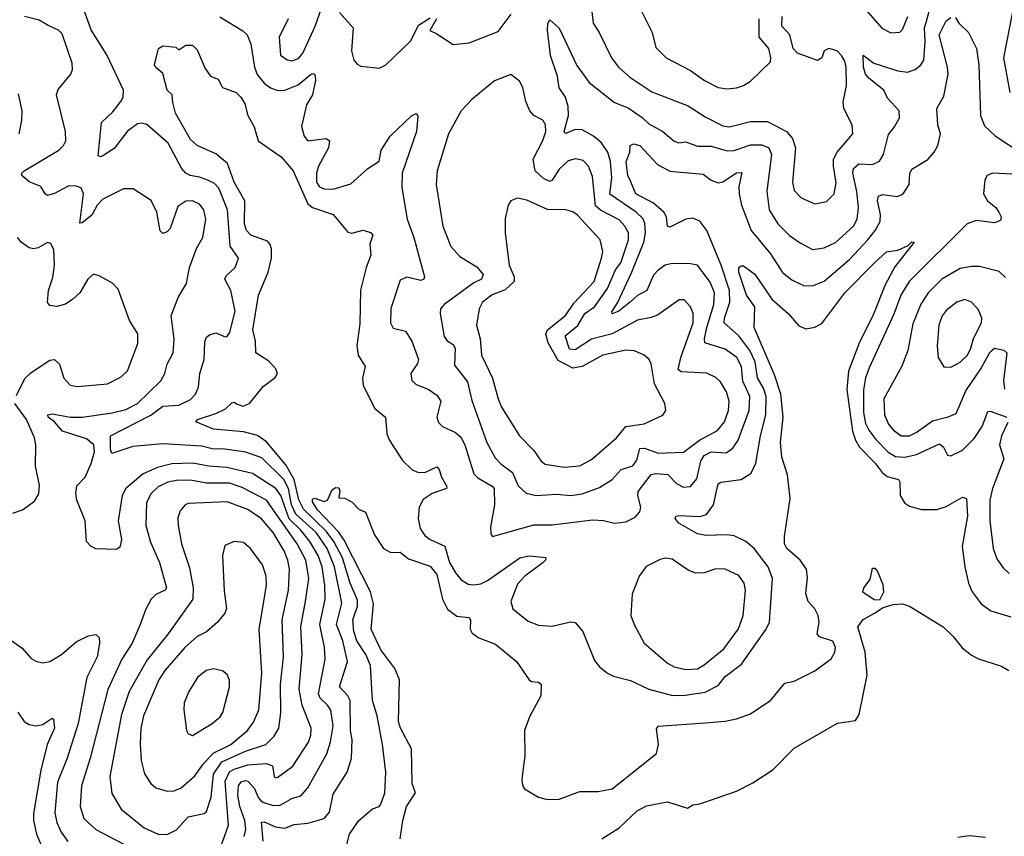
# Model space of a CAD drawing. Extents: x 1550320 to 1685906, y 509093 to 640511.
# Tile 304 of 532: x 1657505 to 1661777, y 549826 to 553371. Entities that reach past the tile are written whole.
import ezdxf

# ---------------------------------------------------------------- set-up
doc = ezdxf.new("R2010")
doc.units = 0

msp = doc.modelspace()

# ---------------------------------------------------------------- linework, layer by layer
at = {"layer": '0CON20XD'}
for points in [[(1660355, 551357.1), (1660385, 551341.1), (1660415.6, 551345), (1660442.9, 551377.1), (1660459.8, 551455), (1660475, 551479.2), (1660505, 551494.3), (1660569.5, 551490.5), (1660599.5, 551510.5), (1660621.6, 551545), (1660669.8, 551675), (1660673.3, 551735), (1660641.8, 551801.8), (1660636.6, 551865), (1660616.2, 551905), (1660565, 551940), (1660478.1, 551968.1), (1660475.3, 551985.3), (1660485.6, 552035), (1660516.6, 552135), (1660518.7, 552185), (1660500.8, 552230.8), (1660445.6, 552305), (1660415, 552311.5), (1660335, 552312.7), (1660305, 552304.6), (1660275, 552283.9), (1660255, 552261.2), (1660226, 552195), (1660185, 552173.8), (1660155, 552146.7), (1660104.4, 552105), (1660075, 552094.6), (1660073.3, 552103.3), (1660097.8, 552142.2), (1660158.6, 552271.4), (1660213.2, 552405), (1660220.5, 552445), (1660217.2, 552487.2), (1660207.7, 552507.7), (1660180, 552535), (1660065, 552612.7), (1660073.8, 552683.8), (1660068.3, 552755), (1660056.4, 552795), (1660027.1, 552837.1), (1659995, 552864.7), (1659945, 552892.8), (1659915, 552893.4), (1659875, 552876.7), (1659867.5, 552885), (1659885.6, 552955), (1659885, 552993.3), (1659872.7, 553035), (1659845.4, 553075), (1659838.6, 553125), (1659808.4, 553215), (1659794.3, 553325), (1659796.4, 553353.6), (1659805, 553370), (1659845, 553333.3), (1659921.7, 553171.7), (1659975, 553098.5), (1660085, 553010.8), (1660145, 552987.5), (1660205, 552946.8), (1660235, 552918.7), (1660295.2, 552885.2), (1660345, 552843.6), (1660365, 552836.2), (1660395, 552841.1), (1660445, 552822.4), (1660505, 552821.9), (1660575, 552800.8), (1660605, 552803.3), (1660675, 552827.5), (1660725, 552828.1), (1660754.6, 552815), (1660766.1, 552785), (1660746.5, 552626.5), (1660755.9, 552545), (1660794.4, 552484.4), (1660844.1, 552434.1), (1660891.7, 552401.7), (1660945, 552373.8), (1660995, 552380), (1661045, 552402.9), (1661122.3, 552475), (1661137.8, 552505), (1661143.7, 552555), (1661137.5, 552625), (1661119.8, 552705), (1661122.8, 552725), (1661145, 552745.3), (1661205, 552741.6), (1661235, 552756.2), (1661252.2, 552785), (1661275, 552872.5), (1661301.1, 552905), (1661322.2, 552945), (1661321.1, 552975), (1661270.3, 553030.3), (1661253.8, 553065), (1661190.2, 553115), (1661174.1, 553135), (1661165.3, 553165), (1661165, 553216.7), (1661211.4, 553181.4), (1661315, 553148.6), (1661356.5, 553143.5), (1661390.8, 553155), (1661415.3, 553174.7), (1661427.5, 553195), (1661433.8, 553275), (1661430.6, 553335), (1661439.8, 553365), (1661461.6, 553445)], [(1659977.8, 553482.2), (1659992.8, 553355), (1660019.2, 553315), (1660072.1, 553205), (1660102.7, 553165), (1660151.7, 553121.7), (1660248, 553058), (1660405, 552997.5), (1660479.4, 552949.4), (1660555, 552910.3), (1660585, 552905.8), (1660675, 552928.3), (1660749.2, 552929.2), (1660832.1, 552885), (1660858.2, 552855), (1660870.8, 552815), (1660857.5, 552665), (1660865, 552628.8), (1660895, 552597.1), (1660955, 552571.9), (1661005, 552581.4), (1661038.2, 552615), (1661047.3, 552662.7), (1661035.2, 552735), (1661036.2, 552765), (1661051.4, 552795), (1661119.1, 552875), (1661116.8, 552915), (1661080, 552985), (1661077.8, 553012.2), (1661091.8, 553085), (1661090.9, 553165), (1661085, 553190.8), (1661070.8, 553215), (1661051.9, 553235), (1661015, 553245.4), (1660995, 553236), (1660985.8, 553205), (1660966.7, 553193.3), (1660878.9, 553225), (1660861.2, 553245), (1660845.7, 553305.7), (1660812.2, 553342.2), (1660813.6, 553385)], [(1661148.2, 553445), (1661245, 553333.3), (1661285, 553313.3), (1661323.4, 553316.6), (1661335, 553328), (1661358.1, 553385)], [(1658560.9, 549805), (1658553.3, 549886.7), (1658565, 549888.2), (1658615, 549867.3), (1658655, 549861.9), (1658695, 549876.8), (1658755, 549882.5), (1658825, 549902.7), (1658849.4, 549930.6), (1658865, 550008.6), (1658925.3, 550104.7), (1658944.2, 550165.8), (1658946.8, 550245), (1658939.8, 550285), (1658938.8, 550415), (1658928.6, 550435), (1658891.9, 550475), (1658926.2, 550585), (1658906.6, 550675), (1658879.8, 550745), (1658902, 550838), (1658870.4, 550995), (1658839.1, 551075), (1658790.4, 551145), (1658703.2, 551225), (1658683.8, 551265), (1658671, 551335), (1658650.5, 551375), (1658555, 551468.9), (1658486.4, 551493.6), (1658385, 551507.7), (1658345, 551505.9), (1658295, 551520), (1658125, 551529.5), (1657995, 551518.4), (1657905, 551488), (1657898.8, 551505), (1657898.1, 551565), (1658074.1, 551654.1), (1658125, 551692.9), (1658195, 551697.2), (1658245, 551722.1), (1658267.9, 551745), (1658280.4, 551775), (1658286.8, 551835), (1658304.7, 551895.3), (1658308.3, 551971.7), (1658315, 551992), (1658327.4, 552002.6), (1658355, 552010.8), (1658395.9, 551994.1), (1658405, 551996.2), (1658416.3, 552013.7), (1658439.6, 552105), (1658420, 552195), (1658394.4, 552245), (1658400.7, 552259.3), (1658439.2, 552295), (1658453.8, 552335), (1658417.8, 552387.8), (1658406.9, 552545), (1658369.2, 552639.2), (1658349.6, 552659.6), (1658323.3, 552673.3), (1658285, 552687.6), (1658244.1, 552694.1), (1658224.7, 552704.7), (1658206.6, 552726.6), (1658148.4, 552835), (1658090.4, 552885), (1658056.2, 552916.2), (1658035, 552921.7), (1658015, 552918.8), (1657972.6, 552887.4), (1657915, 552811.2), (1657865, 552780), (1657855, 552776), (1657845, 552780), (1657859.1, 552925), (1657909.2, 552970.8), (1657943.7, 553015), (1657953.8, 553035), (1657954.3, 553065), (1657883.5, 553215), (1657815, 553326.2), (1657782.2, 553415)], [(1658670, 553375), (1658631, 553295), (1658636.8, 553216.8), (1658665, 553196.6), (1658685, 553191.7), (1658715, 553202.5), (1658733.3, 553225), (1658787.1, 553342.9), (1658814.9, 553425.1)], [(1658892.2, 553402.2), (1658951.1, 553335), (1658944.5, 553235), (1658954.7, 553194.7), (1658968.2, 553178.2), (1658985, 553169.5), (1659065, 553160), (1659093.3, 553175), (1659201.3, 553278.7), (1659235, 553346.5), (1659285, 553379.1)], [(1660202.5, 553407.5), (1660249.2, 553315), (1660265, 553250), (1660309.2, 553205), (1660415, 553150.6), (1660476.4, 553106.4), (1660535, 553076.9), (1660575, 553070.6)], [(1661812.5, 553405), (1661773.2, 553205), (1661800.4, 553055)], [(1657725.6, 551645.6), (1657775, 551645.2), (1657906.1, 551663.9), (1657965, 551678.9), (1658015.4, 551705), (1658117.3, 551802.7), (1658134, 551835), (1658143.9, 551875), (1658170.8, 551925), (1658174.1, 551985), (1658162, 552085), (1658192.5, 552165), (1658228.7, 552225), (1658241.1, 552295), (1658272.4, 552377.6), (1658299.1, 552425), (1658312.6, 552505), (1658302.8, 552545), (1658285, 552570.4), (1658255, 552584.7), (1658225, 552583.3), (1658190, 552560), (1658158.1, 552465), (1658145, 552450), (1658125, 552442), (1658113.6, 552453.6), (1658099.1, 552535), (1658075.3, 552585.3), (1657996.8, 552636.8), (1657955, 552636.5), (1657865, 552591.5), (1657840.3, 552565), (1657817.2, 552522.8), (1657775, 552489.2), (1657765, 552487.5), (1657781.8, 552615), (1657770.7, 552640.7), (1657745, 552649.6), (1657715, 552648.1), (1657655, 552616.1), (1657625, 552608.2), (1657615, 552614.2), (1657596.9, 552646.9), (1657545, 552667.4), (1657514.2, 552695), (1657514, 552705), (1657524, 552715), (1657674.4, 552805), (1657694.4, 552825), (1657704.5, 552845.5), (1657702.7, 552885), (1657663.6, 553045), (1657671.9, 553068.1), (1657725.7, 553135), (1657733.1, 553155), (1657731.7, 553181.7), (1657688.8, 553308.8), (1657672.5, 553325), (1657627.5, 553345), (1657588.7, 553368.7), (1657525.3, 553385.3)], [(1658372.6, 553382.6), (1658472.9, 553322.9), (1658492.2, 553305), (1658507.5, 553265), (1658523.2, 553165), (1658535, 553132.5), (1658565.4, 553095), (1658593.1, 553075), (1658625, 553063.3), (1658655, 553065.4), (1658712.5, 553087.5), (1658765, 553132.1), (1658776.9, 553136.9), (1658785, 553133.3), (1658788.3, 553108.3), (1658774.7, 553045.3), (1658749.2, 553000.8), (1658727.4, 552907.4), (1658738.5, 552865), (1658755, 552845.6), (1658835, 552855.5), (1658848.1, 552845), (1658844.7, 552815), (1658801.5, 552735), (1658792, 552705), (1658792.2, 552665), (1658805, 552645.4), (1658825, 552636.9), (1658865, 552634.7), (1658941.5, 552658.5), (1659015, 552725.5), (1659063.8, 552756.2), (1659073.3, 552805), (1659112.3, 552865), (1659205, 552954), (1659225, 552963.3), (1659232.3, 552952.3), (1659226.2, 552885), (1659164.5, 552705), (1659162.9, 552642.9), (1659186.2, 552505), (1659214.7, 552425), (1659260.6, 552255), (1659258, 552245), (1659245, 552238.9), (1659185, 552252.5), (1659155, 552240), (1659115, 552116.7), (1659113.1, 552055), (1659125, 552031.2), (1659178.2, 552018.2), (1659205.8, 551975.8), (1659235.5, 551895), (1659231.2, 551878.8), (1659202.2, 551835), (1659206.7, 551805), (1659225, 551787.5), (1659276.8, 551766.8), (1659315, 551741.5), (1659332.5, 551715), (1659314.5, 551645), (1659321.9, 551621.9), (1659338.6, 551605), (1659395, 551578.4), (1659418.3, 551558.3), (1659436.3, 551525), (1659475, 551399.4), (1659491.8, 551381.8), (1659555, 551346.1), (1659563.1, 551335), (1659564.6, 551265), (1659547.5, 551167.5), (1659548.8, 551138.8), (1659556.7, 551126.7), (1659735, 551178.2), (1659815, 551177.3), (1659989.8, 551200.2), (1660037.4, 551197.4), (1660085.6, 551185.6), (1660135, 551190.6), (1660175, 551211.1), (1660195.5, 551235), (1660199.6, 551255), (1660186.5, 551305), (1660188, 551322), (1660244, 551396), (1660265, 551400.3), (1660316.8, 551396.8), (1660355, 551357.1)], [(1659028.5, 552348.5), (1659007.5, 552295), (1658983.3, 552196.7), (1658980.4, 552050.4), (1658967.1, 551955), (1658973.5, 551915), (1659003.1, 551865), (1658992.2, 551815), (1658994.4, 551785), (1659043.8, 551683.8), (1659091.9, 551645), (1659096.9, 551575), (1659107.2, 551547.2), (1659165, 551457.5), (1659207.3, 551417.3), (1659235, 551404.5), (1659265, 551407.3), (1659315, 551429.4), (1659325, 551418.8), (1659335.4, 551385), (1659357.5, 551345), (1659355.8, 551335), (1659295, 551314.7), (1659255, 551288.5), (1659238.2, 551255), (1659233.1, 551205), (1659241.8, 551161.8), (1659262, 551132), (1659285, 551113.8), (1659348.8, 551085), (1659369.5, 551015), (1659395, 550969.1), (1659419.9, 550939.9), (1659450.8, 550920.8), (1659475, 550916.9), (1659505, 550922), (1659535, 550936.4), (1659675, 551034.7), (1659715, 551044.1), (1659786.8, 551036.8), (1659785.7, 551025), (1659775.6, 551015), (1659696.4, 550955), (1659665, 550920.6), (1659635.7, 550845.7), (1659645, 550814), (1659710.2, 550760.2), (1659755, 550741.9), (1659815, 550738.6), (1659895, 550757.5), (1659914.2, 550754.2), (1659947.5, 550715), (1659998.9, 550588.9), (1660020.9, 550560.9), (1660054.6, 550534.6), (1660081.5, 550521.5), (1660155, 550502.5), (1660235, 550464), (1660337, 550437), (1660391.9, 550438.1), (1660478.3, 550451.7), (1660535, 550481.1), (1660565, 550519.2), (1660636.2, 550573.8), (1660742.9, 550725), (1660757.9, 550755), (1660770.9, 550945), (1660752.7, 550995), (1660691.6, 551075), (1660655, 551105.9), (1660605, 551130.9), (1660575, 551135.3), (1660481.5, 551131.5), (1660445, 551138.9), (1660364.4, 551185), (1660348.6, 551205), (1660352, 551215), (1660365, 551218.9), (1660455, 551213.8), (1660485, 551223.3), (1660514.7, 551265), (1660535, 551355.6), (1660546.6, 551363.4), (1660635.3, 551374.7), (1660678, 551402), (1660699.3, 551445), (1660719, 551565), (1660741.5, 551655), (1660743.9, 551735), (1660731.8, 551771.8), (1660706.5, 551816.5), (1660696.4, 551885), (1660673.2, 551935), (1660625, 551998.2), (1660561.5, 552055), (1660562.8, 552075), (1660585.9, 552144.1), (1660585.1, 552195), (1660548.2, 552305), (1660486.4, 552455), (1660456.1, 552496.1), (1660425, 552508.7), (1660395, 552504.6), (1660325, 552470.8), (1660315, 552473.8), (1660310.4, 552515), (1660299.2, 552535), (1660254.6, 552574.6), (1660178, 552615), (1660156.4, 552666.4), (1660143.1, 552695), (1660136.1, 552755), (1660151.9, 552795), (1660154, 552825), (1660167.7, 552832.3), (1660195, 552824.2), (1660272.1, 552742.1), (1660325, 552712.8), (1660470.1, 552700.1), (1660505, 552674.7), (1660535, 552663.3), (1660555, 552667.6), (1660615, 552705.3), (1660637.7, 552707.7), (1660625.3, 552645), (1660626.4, 552615), (1660637.1, 552565), (1660678.8, 552455), (1660762, 552355), (1660815, 552273.5), (1660855, 552241.5), (1660905, 552217.3), (1660945, 552215.4), (1660995, 552236.1), (1661105, 552330), (1661184.3, 552415.7), (1661216, 552455), (1661237.6, 552495), (1661240.2, 552525), (1661226.7, 552585), (1661230.6, 552605), (1661248.2, 552611.8), (1661313.3, 552603.3), (1661337.9, 552615), (1661363.6, 552655), (1661367.3, 552702.7), (1661375, 552722.5), (1661445, 552764.5), (1661472.3, 552795), (1661488.4, 552825), (1661499.3, 552875), (1661489.1, 552915), (1661484.4, 552985), (1661515, 553038.8), (1661533.4, 553135), (1661531.1, 553165), (1661494.8, 553305), (1661525, 553366), (1661545, 553380)], [(1659313.3, 553375), (1659284.1, 553324.1), (1659315, 553310), (1659385, 553262.5), (1659455, 553270), (1659580.8, 553319.2), (1659636.9, 553395)], [(1660575, 553070.6), (1660615, 553074.3), (1660645.6, 553084.4), (1660675, 553103.8), (1660762.1, 553187.9), (1660764.4, 553205), (1660754.4, 553245), (1660713.2, 553295), (1660712.6, 553375)], [(1661565, 553380), (1661580, 553355), (1661621.2, 553315), (1661655.7, 553245), (1661666.5, 553175), (1661673, 552955), (1661690.5, 552910.5), (1661736.7, 552866.7), (1661865, 552783.1)], [(1658922.2, 549785), (1658935.7, 549835), (1658976.1, 549895), (1659035, 549945.8), (1659065, 549954.8), (1659071.7, 549965), (1659089.6, 550015), (1659092.8, 550105), (1659079.2, 550225), (1659055, 550348.8), (1659035.4, 550415.4), (1659026.8, 550566.8), (1659005.9, 550615), (1658967.3, 550675), (1658953.9, 550715), (1658950, 550765), (1658970, 550825), (1658970.4, 550850.4), (1658939.1, 550925), (1658905.8, 551035), (1658868, 551105), (1658835, 551150.3), (1658735.8, 551245.8), (1658716.4, 551286.4), (1658695.5, 551375.5), (1658659.1, 551439.1), (1658575, 551538.3), (1658535.8, 551565.8), (1658475, 551581), (1658345, 551593.6), (1658268.8, 551625), (1658276.2, 551635), (1658355, 551660.7), (1658398, 551682), (1658425, 551707.5), (1658435, 551710.6), (1658445, 551703.3), (1658472.4, 551692.4), (1658501.9, 551705), (1658561.2, 551778.8), (1658613, 551817), (1658622.8, 551835), (1658615.6, 551855), (1658585, 551888.8), (1658529.5, 551925), (1658527.7, 551975), (1658516.1, 552025), (1658540.3, 552175), (1658582.1, 552275), (1658597.7, 552335), (1658596.7, 552376.7), (1658591.6, 552395), (1658579.1, 552409.1), (1658508, 552435), (1658488.3, 552455), (1658479.7, 552485), (1658482, 552585), (1658434.9, 552664.9), (1658406, 552746), (1658355, 552787.9), (1658275, 552824.5), (1658245, 552850.4), (1658180, 552965), (1658168.8, 553011.2), (1658165.6, 553045), (1658144.2, 553065), (1658125, 553136.7), (1658093.3, 553165), (1658090, 553175), (1658107.5, 553245), (1658125, 553257.5), (1658181.7, 553251.7), (1658195, 553240), (1658225, 553260), (1658255, 553260), (1658275, 553240), (1658309.3, 553159.3), (1658332.5, 553125), (1658365, 553113.3), (1658385, 553076.2), (1658443.3, 553055), (1658464, 553035), (1658480.8, 553005), (1658494.2, 552954.2), (1658521.2, 552905), (1658539.5, 552845), (1658638.8, 552775), (1658690.9, 552715), (1658755, 552571.1), (1658775.5, 552555.5), (1658865, 552524.6), (1658928.2, 552448.2), (1658945, 552444.6), (1658995, 552456.9), (1659027.3, 552447.3), (1659036.7, 552435), (1659023.4, 552396.6), (1659028.5, 552348.5)], [(1659745, 551304.7), (1659835, 551311.3), (1659895, 551304.7), (1659945, 551313.2), (1660020.4, 551339.6), (1660074.8, 551375.2), (1660115, 551418.2), (1660165.5, 551434.5), (1660181.8, 551458.2), (1660195, 551510), (1660215, 551510.2), (1660275, 551489.8), (1660385, 551492.9), (1660454.9, 551545.1), (1660532.4, 551587.6), (1660562.5, 551625), (1660579.5, 551675), (1660582.9, 551715), (1660571.1, 551755), (1660545, 551799.2), (1660525, 551816.9), (1660485.9, 551835.9), (1660375, 551842.7), (1660361.8, 551851.8), (1660373.3, 551905), (1660426.5, 552055), (1660427.5, 552095), (1660415.4, 552125), (1660388, 552155), (1660365.5, 552154.5), (1660271.4, 552088.6), (1660245, 552077.4), (1660185, 552066.7), (1660075, 552007.8), (1659985, 551983.9), (1659915, 551937.6), (1659890.9, 551940.9), (1659872, 551998), (1659926.8, 552043.2), (1659956.1, 552095), (1659998.7, 552125), (1660055, 552204.1), (1660089.7, 552285), (1660112.3, 552315), (1660145.9, 552415), (1660146.1, 552445), (1660130.5, 552475), (1660105, 552501.4), (1660024.4, 552544.4), (1660003.1, 552563.1), (1659989.9, 552689.9), (1659972.1, 552735), (1659949.3, 552759.3), (1659916.7, 552766.7), (1659885, 552758.2), (1659845, 552721.2), (1659815, 552674.5), (1659805, 552668.5), (1659778, 552682), (1659741.8, 552715), (1659733.1, 552765), (1659775, 552845.7), (1659786.8, 552885), (1659786, 552915), (1659774.6, 552934.6), (1659735, 552955.5), (1659718.2, 552975), (1659700, 553015), (1659687, 553077), (1659673.9, 553103.9), (1659635, 553132.5), (1659565, 553105.7), (1659466.1, 553023.9), (1659420, 552975), (1659365.4, 552875), (1659315.3, 552714.7), (1659311.1, 552655), (1659340.8, 552475), (1659375.9, 552385.9), (1659415, 552343.3), (1659488, 552298), (1659515.4, 552265), (1659508.8, 552245), (1659475, 552228), (1659346.4, 552135), (1659330.9, 552115), (1659329.6, 552095), (1659345.9, 551995.9), (1659357.9, 551977.9), (1659385, 551960.4), (1659393.7, 551945), (1659391.5, 551871.5), (1659448.3, 551798.3), (1659467, 551717), (1659531.1, 551535), (1659568.3, 551468.3), (1659592.2, 551442.2), (1659642.2, 551405), (1659667.5, 551347.5), (1659701.9, 551315), (1659745, 551304.7)], [(1657502.2, 552875), (1657514.5, 552935), (1657514.6, 552974.6), (1657499.1, 553049.1)], [(1661893.6, 552696.4), (1661725, 552704.6), (1661701.9, 552695), (1661692.9, 552675), (1661687.3, 552615), (1661704.5, 552585), (1661740, 552555), (1661753.6, 552535), (1661763.5, 552515), (1661760.5, 552499.5), (1661735, 552489.6), (1661655, 552498.4), (1661615, 552483.9), (1661364.7, 552235), (1661328, 552175), (1661298, 552092), (1661190.3, 551859.7), (1661175, 551816), (1661166.6, 551763.4), (1661166.5, 551665), (1661175, 551618.1), (1661188.9, 551588.9), (1661219, 551549), (1661272.9, 551492.9), (1661305, 551475.2), (1661345, 551472), (1661396.1, 551483.9), (1661495, 551530), (1661512.7, 551515), (1661529.7, 551479.7), (1661545, 551477.5), (1661595, 551501.8), (1661646.8, 551553.2), (1661680.5, 551605), (1661705, 551669.4), (1661715, 551671.2), (1661787.5, 551645)], [(1659865, 551427.7), (1659935, 551433.8), (1659985, 551460.9), (1660094.7, 551555.3), (1660135, 551604.6), (1660214.1, 551615.9), (1660295.7, 551654.3), (1660308, 551675), (1660304.4, 551705), (1660259.6, 551789.6), (1660245, 551876.7), (1660235.5, 551895.5), (1660213.8, 551915), (1660172.6, 551932.6), (1660135, 551936), (1660035, 551913.8), (1659945, 551865.7), (1659905, 551858.4), (1659841.2, 551891.2), (1659798, 551968), (1659788.1, 552005), (1659794.3, 552025), (1659872.9, 552087.1), (1659909.1, 552140.9), (1659996.8, 552235), (1660029.6, 552335), (1660034.5, 552365), (1660022.9, 552415), (1659925, 552522.5), (1659905, 552537.3), (1659874.5, 552545.5), (1659795, 552546.6), (1659705, 552586.7), (1659665, 552596), (1659635.9, 552584.1), (1659624.1, 552565.9), (1659611.7, 552508.3), (1659610.9, 552445), (1659628.4, 552305), (1659650, 552255), (1659650, 552235), (1659611.6, 552198.4), (1659555, 552176.9), (1659513.1, 552145), (1659498.5, 552115), (1659486.1, 552045), (1659502.4, 551985), (1659508.8, 551915), (1659555.9, 551815), (1659580, 551725), (1659595, 551689.4), (1659673.8, 551563.8), (1659735, 551500), (1659767.5, 551455), (1659785, 551441.9), (1659865, 551427.7)], [(1657490.9, 551739.1), (1657527.2, 551812.8), (1657552.3, 551837.7), (1657615, 551880.4), (1657635, 551892.3), (1657655, 551895.4), (1657677.3, 551875), (1657696.4, 551815), (1657724.1, 551784.1), (1657755, 551778.9), (1657885, 551789.6), (1657945, 551821.1), (1657973, 551847), (1658017.8, 551965), (1658016.6, 552006.6), (1657981.4, 552065), (1657931.7, 552201.7), (1657907.3, 552227.3), (1657849.5, 552259.5), (1657824.1, 552265.9), (1657800, 552245), (1657765.6, 552185), (1657735, 552157.9), (1657703.8, 552136.2), (1657665, 552126.1), (1657635, 552130.5), (1657625, 552143.8), (1657629.4, 552195), (1657648.7, 552251.3), (1657655.2, 552304.8), (1657652.3, 552372.3), (1657639.7, 552399.7), (1657625, 552404), (1657585, 552380), (1657565, 552375.4), (1657545, 552380.7), (1657511.2, 552405), (1657494.7, 552425)], [(1659155.5, 549815), (1659167.3, 549895), (1659183.4, 549955), (1659222.5, 550015), (1659207.3, 550055), (1659204.7, 550205), (1659156.6, 550295), (1659148.8, 550325), (1659152, 550505), (1659131.8, 550555), (1659071.9, 550635), (1659029.2, 550725), (1659039.7, 550835), (1659027.1, 550887.1), (1658912.1, 551112.1), (1658888.3, 551148.3), (1658795.5, 551245), (1658775, 551277.5), (1658775, 551290), (1658785, 551293.8), (1658825, 551280), (1658840, 551285), (1658860, 551330), (1658875, 551340), (1658888.8, 551338.8), (1658893.8, 551325), (1658890, 551295), (1658915, 551294), (1658947, 551277), (1658976.4, 551246.4), (1659005, 551233.3), (1659044.5, 551135), (1659082.5, 551075), (1659115, 551057.5), (1659155, 551059.2), (1659191.1, 551031.1), (1659285, 550998.2), (1659315, 550962.2), (1659339.7, 550855), (1659361.4, 550811.4), (1659401.9, 550781.9), (1659455.5, 550775.5), (1659460.6, 550765), (1659459.6, 550725), (1659468.4, 550708.4), (1659497.4, 550687.4), (1659569.4, 550659.4), (1659660.8, 550585), (1659715, 550505.8), (1659725, 550498.6), (1659755.5, 550495.5), (1659767.1, 550485), (1659766.5, 550435), (1659716.2, 550345), (1659694.4, 550285), (1659696.8, 550175), (1659682.7, 550075), (1659686, 550046), (1659695, 550031.9), (1659755, 549996.1), (1659795, 549985.9), (1659845, 549987.6), (1659935, 550021.1), (1660015, 550021.1), (1660075, 550031.3), (1660268.1, 550185), (1660276.7, 550225), (1660267.1, 550292.9), (1660275.6, 550304.4), (1660478.6, 550318.6), (1660565, 550325.6), (1660615, 550335.6), (1660675, 550356.9), (1660763.7, 550416.3), (1660825, 550490.8), (1660865, 550500), (1660955, 550544.2), (1661025, 550595.8), (1661041.5, 550625), (1661044.3, 550645.7), (1661033, 550673), (1660975, 550691.9), (1660964.5, 550704.5), (1660973.1, 550755), (1660968.5, 550785), (1660955, 550813.8), (1660925.6, 550845.6), (1660915, 550880), (1660922.6, 550947.4), (1660918.5, 550985), (1660890.9, 551025), (1660832.9, 551075), (1660823.6, 551095), (1660823.1, 551126.9), (1660848.1, 551291.9), (1660835.7, 551395), (1660811.7, 551471.7), (1660805.7, 551535), (1660817.2, 551645), (1660807.1, 551745), (1660779.3, 551829.3), (1660691.9, 552035), (1660694.4, 552125), (1660658.5, 552175), (1660624.8, 552275), (1660625.5, 552294.5), (1660635, 552302.9), (1660645, 552301.9), (1660695, 552266.7), (1660768.3, 552158.3), (1660839.2, 552095), (1660885, 552042.1), (1660915, 552029.4), (1660955, 552036.7), (1660985, 552052.2), (1661085, 552185.5), (1661214, 552316), (1661265, 552363.3), (1661315, 552370), (1661360, 552390), (1661375, 552406), (1661386, 552405), (1661302, 552298), (1661260.2, 552219.8), (1661205.7, 552085), (1661149.2, 551970.8), (1661100.2, 551845), (1661093, 551765), (1661117.6, 551585), (1661130.6, 551545), (1661148.1, 551515), (1661215.9, 551445), (1661246.2, 551405), (1661268, 551388), (1661317.1, 551375), (1661323.6, 551363.6), (1661325.4, 551305), (1661343.5, 551273.5), (1661365, 551259.2), (1661417.5, 551245), (1661484.3, 551244.3), (1661525, 551256.9), (1661595, 551297.5), (1661612.5, 551292.5), (1661617.8, 551215), (1661594, 551084), (1661605.9, 550995), (1661621.3, 550925), (1661637.3, 550887.3), (1661676.4, 550835), (1661718.1, 550805), (1661805, 550779.1)], [(1661781.4, 552251.4), (1661755, 552277.1), (1661668.7, 552298.7), (1661635, 552299.6), (1661585, 552290), (1661505.2, 552244.8), (1661446.6, 552185), (1661414.4, 552135.6), (1661380.3, 552050.3), (1661358.4, 551935), (1661332.7, 551867.3), (1661254.6, 551724.6), (1661257.1, 551655), (1661274.7, 551615), (1661295, 551590), (1661329.2, 551565), (1661365, 551564.2), (1661395, 551578.2), (1661465, 551629.7), (1661533.9, 551646.1), (1661568.3, 551661.7), (1661610.5, 551759.5), (1661675.4, 551854.6), (1661715, 551929.1), (1661735, 551944.7), (1661775, 551936.8), (1661787.3, 551925), (1661773.8, 551803.8), (1661777.6, 551767.6)], [(1661545, 551862.9), (1661585, 551883.6), (1661616.8, 551915), (1661632.2, 551945), (1661643.2, 551986.8), (1661677.8, 552055), (1661679.4, 552075), (1661665, 552112), (1661634, 552144), (1661605.9, 552155.9), (1661570.6, 552145), (1661525, 552108.2), (1661507.9, 552085), (1661492.3, 552045), (1661485.6, 551955), (1661490.6, 551905), (1661514.4, 551864.4), (1661545, 551862.9)], [(1657475, 551228.9), (1657516.7, 551243.3), (1657568.9, 551281.1), (1657587.8, 551312.2), (1657589.8, 551349.8), (1657572.6, 551432.6), (1657574.6, 551524.6), (1657568.2, 551555), (1657533.7, 551635), (1657484.1, 551705)], [(1658478.5, 549825), (1658485.2, 549855), (1658482, 549895), (1658460.1, 549955), (1658450.4, 550005), (1658453.9, 550045), (1658465, 550061.9), (1658485, 550068.1), (1658495, 550064.7), (1658523.4, 550033.4), (1658539.4, 549995), (1658555, 549975.8), (1658605, 549959.2), (1658635, 549961.6), (1658688.2, 549991.8), (1658725, 550001.8), (1658754.2, 550035.8), (1658836.7, 550183.3), (1658853.4, 550236.6), (1658864.1, 550305), (1658854.1, 550374.1), (1658840.7, 550395), (1658807.8, 550425), (1658801.7, 550445), (1658829.7, 550595), (1658826.7, 550645), (1658806.2, 550745), (1658829.6, 550855), (1658829, 550915), (1658817.5, 550995), (1658799, 551045), (1658763.9, 551105), (1658724.9, 551154.9), (1658674.3, 551204.3), (1658637.2, 551305), (1658615.6, 551335), (1658515, 551400.4), (1658403, 551427), (1658325, 551432.2), (1658255.5, 551445.5), (1658165, 551442.6), (1658102.7, 551427.3), (1658040.6, 551399.4), (1657965.5, 551335), (1657949.6, 551305), (1657931.2, 551195), (1657946.2, 551115), (1657939.1, 551080.9), (1657925, 551071.4), (1657834.5, 551074.5), (1657813.8, 551085), (1657794.2, 551105), (1657788.2, 551195), (1657752.9, 551285), (1657748.8, 551315), (1657752.2, 551347.8), (1657788.4, 551385), (1657815, 551444.4), (1657829.8, 551495), (1657826.7, 551525), (1657795, 551551.9), (1657690, 551585), (1657655.4, 551625.4), (1657628, 551645), (1657626.7, 551655), (1657645, 551660), (1657725.6, 551645.6)], [(1661792.2, 551622.2), (1661764.2, 551565), (1661756.6, 551525), (1661775.3, 551465), (1661725.8, 551335), (1661714.2, 551285), (1661713.7, 551195), (1661728.2, 551075), (1661745, 551030.8), (1661771.9, 550991.9), (1661797.3, 550967.3)], [(1658378.8, 549785), (1658410.2, 549875), (1658396.5, 550065), (1658415, 550105.6), (1658435, 550118), (1658495, 550135.5), (1658575, 550142.3), (1658601.6, 550131.6), (1658608.6, 550085), (1658615, 550079.4), (1658625, 550082.2), (1658689.4, 550130.6), (1658757.3, 550235), (1658767.8, 550265), (1658769.3, 550295), (1658729.7, 550395), (1658717.4, 550465), (1658729.8, 550615), (1658724, 550736), (1658744.4, 550845), (1658759.8, 550945), (1658745.5, 551025), (1658708.5, 551095), (1658575, 551284.8), (1658469.8, 551339.8), (1658415, 551358.5), (1658315, 551358.7), (1658245, 551372.2), (1658185, 551370.7), (1658147.3, 551362.7), (1658105, 551343.5), (1658075, 551314.6), (1658054.7, 551275), (1658052.4, 551175), (1658072.8, 551102.8), (1658110.9, 551015), (1658141.2, 550905), (1658135.9, 550894.1), (1658095.8, 550875), (1658075.7, 550855), (1658050.4, 550809.6), (1658027.9, 550745), (1657992.5, 550665), (1657947.9, 550595), (1657886.8, 550463.2), (1657810.8, 550165), (1657772.8, 550045), (1657767.5, 549955), (1657783.2, 549903.2), (1657834.4, 549855), (1657952.8, 549792.8)], [(1658145, 549833.8), (1658185, 549853.5), (1658235, 549911.1), (1658305, 549924.4), (1658315, 549933.1), (1658334.8, 549995.2), (1658346, 550095), (1658381.2, 550148.8), (1658485, 550195.8), (1658572.5, 550225), (1658609.4, 550260.6), (1658629.4, 550295), (1658637.6, 550362.4), (1658636, 550485), (1658648.9, 550605), (1658643.5, 550765), (1658670.4, 550895), (1658674.8, 550985), (1658668.1, 551025), (1658651.5, 551065), (1658605, 551144.2), (1658554.3, 551204.3), (1658495, 551245.2), (1658405, 551277.8), (1658235, 551270.5), (1658222.5, 551265), (1658200.6, 551239.4), (1658191.4, 551208.6), (1658191.5, 551175), (1658206.2, 551095), (1658241.2, 550991.2), (1658257.5, 550905), (1658256.5, 550855), (1658149.1, 550705), (1658058.1, 550591.9), (1657979.5, 550455), (1657946, 550355), (1657895.8, 550085), (1657905, 550012), (1657945, 549943.3), (1658045, 549862.9), (1658105, 549835.4), (1658145, 549833.8)], [(1658145, 550022.5), (1658175, 550023.5), (1658205, 550036.5), (1658265, 550087.8), (1658300.3, 550139.7), (1658343.6, 550186.4), (1658420.3, 550225), (1658492.7, 550285), (1658519.2, 550320.8), (1658542.8, 550375), (1658554.7, 550534.7), (1658543.3, 550725), (1658575.3, 550915.3), (1658573.9, 550955), (1658558.5, 551005), (1658506.7, 551075), (1658475, 551101.1), (1658435, 551105.7), (1658395, 551088), (1658384.5, 551045), (1658392, 550892), (1658402.5, 550815), (1658395.3, 550794.7), (1658363.3, 550755), (1658315, 550713.8), (1658275, 550693.6), (1658221.1, 550645), (1658134.8, 550545.2), (1658108.7, 550505), (1658041.2, 550348.8), (1658030.8, 550295), (1658027.4, 550227.4), (1658032.3, 550155), (1658046.7, 550096.7), (1658073.1, 550055), (1658095, 550036.7), (1658145, 550022.5)], [(1660395, 550549.7), (1660445, 550553.3), (1660475, 550569.7), (1660559.9, 550640.1), (1660623.1, 550726.9), (1660643.6, 550785), (1660653.9, 550895), (1660647.9, 550925), (1660625, 550957.5), (1660565, 550985.5), (1660525, 550987.5), (1660475, 550969.5), (1660438.3, 550968.3), (1660405, 550981.1), (1660335, 551029.4), (1660307, 551033), (1660283, 551027), (1660223.2, 550996.8), (1660192.5, 550955), (1660162.6, 550877.4), (1660155.7, 550785), (1660170.6, 550745), (1660214.4, 550665), (1660315, 550577.1), (1660345, 550561.8), (1660395, 550549.7)], [(1661235, 550851.5), (1661212.7, 550852.7), (1661162.5, 550885), (1661167.5, 550905), (1661195, 550940), (1661205, 550990), (1661215, 550990), (1661226.7, 550975), (1661249.4, 550919.4), (1661252.5, 550885), (1661235, 550851.5)], [(1660030, 549815), (1660105, 549862.5), (1660183.2, 549936.8), (1660225, 549958), (1660315, 549976), (1660401.7, 549948.3), (1660425, 549962.5), (1660455, 549966.7), (1660615, 550021.2), (1660685, 550058), (1660774.3, 550115.7), (1660865, 550208.6), (1661052.4, 550317.6), (1661130.8, 550329.2), (1661147.1, 550355), (1661181.5, 550525), (1661172.5, 550625), (1661141.5, 550735), (1661165, 550766.8), (1661212.9, 550795), (1661250.9, 550819.1), (1661295, 550832.5), (1661335, 550835.4), (1661366.2, 550825), (1661511.2, 550735), (1661555, 550693.8), (1661593.4, 550643.4), (1661635, 550612), (1661665, 550595.8), (1661765, 550564), (1661796.7, 550545)], [(1657435, 550698.6), (1657515, 550642.9), (1657555, 550598), (1657575, 550586), (1657605, 550579.2), (1657635, 550584.3), (1657685.8, 550615), (1657749.8, 550670.2), (1657803.4, 550696.6), (1657835, 550702), (1657849.4, 550689.4), (1657851.1, 550665), (1657840.4, 550605), (1657796.5, 550515), (1657758.9, 550315), (1657710.3, 550165), (1657669, 550061), (1657657.6, 549927.6), (1657666, 549886), (1657684.4, 549844.4), (1657713.7, 549803.7)], [(1658255, 550264.2), (1658339.2, 550315), (1658374.3, 550345), (1658386, 550364), (1658414.4, 550475), (1658415.6, 550504.4), (1658405, 550528.8), (1658385, 550544.2), (1658345, 550553.1), (1658313.8, 550546.2), (1658275.7, 550515), (1658238.1, 550455), (1658218.9, 550405), (1658216.9, 550375), (1658228, 550285), (1658235, 550271.2), (1658255, 550264.2)], [(1657496.6, 550365), (1657524.4, 550325), (1657545, 550311.5), (1657575, 550305.5), (1657605, 550311.8), (1657623.6, 550323.6), (1657645, 550338.6), (1657651.2, 550335), (1657655.8, 550295.8), (1657623.1, 550225), (1657596.6, 550113.4), (1657564.8, 549925), (1657564.8, 549895), (1657576.9, 549835), (1657599.7, 549785)], [(1661695, 549820.8), (1661625, 549828), (1661575, 549820.7)]]:
    msp.add_lwpolyline(points, dxfattribs=at)

doc.saveas('drawing.dxf')
